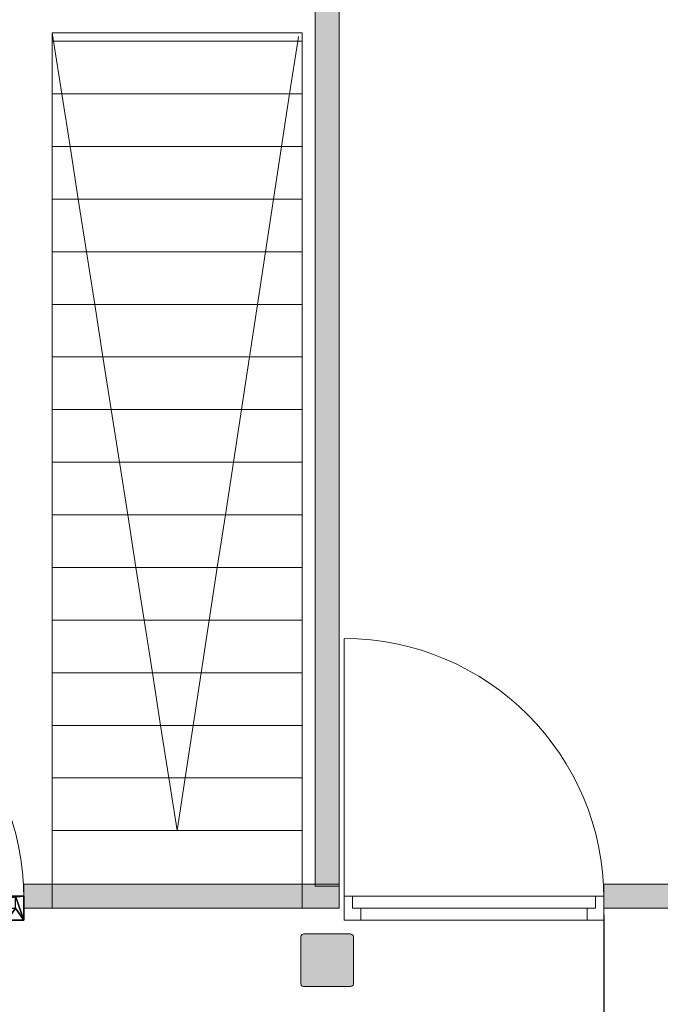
# Model space of a CAD drawing. Header units: inches. Extents: x 15 to 546804, y -66 to 267312.
# Tile 462 of 478: x 474179 to 476859, y 133862 to 137978. Entities that reach past the tile are written whole.
import ezdxf

# ---------------------------------------------------------------- set-up
doc = ezdxf.new("R2010")
doc.units = ezdxf.units.IN
doc.header["$MEASUREMENT"] = 0

msp = doc.modelspace()

# ---------------------------------------------------------------- hatches: boundary and pattern name
at = {"lineweight": 20}
h = msp.add_hatch(color=7, dxfattribs=at)
h.dxf.hatch_style = 1
h.paths.add_polyline_path([(475415.1, 134363.2), (475515.1, 134363.2), (475515.1, 140165.7), (475415.1, 140165.7)])
h = msp.add_hatch(color=7, dxfattribs=at)
h.dxf.hatch_style = 1
h.paths.add_polyline_path([(470775.1, 134143.7), (470773.5, 134149.7), (470769.1, 134154.1), (470763.1, 134155.7), (470567.1, 134155.7), (470561.1, 134154.1), (470556.7, 134149.7), (470555.1, 134143.7), (470555.1, 133947.7), (470556.7, 133941.7), (470561.1, 133937.3), (470567.1, 133935.7), (470763.1, 133935.7), (470769.1, 133937.3), (470773.5, 133941.7), (470775.1, 133947.7)])
h.paths.add_polyline_path([(475575.1, 134143.7), (475573.5, 134149.7), (475569.1, 134154.1), (475563.1, 134155.7), (475367.1, 134155.7), (475361.1, 134154.1), (475356.7, 134149.7), (475355.1, 134143.7), (475355.1, 133947.7), (475356.7, 133941.7), (475361.1, 133937.3), (475367.1, 133935.7), (475563.1, 133935.7), (475569.1, 133937.3), (475573.5, 133941.7), (475575.1, 133947.7)])
h.paths.add_polyline_path([(473009.1, 134348.2), (471924.3, 134348.2), (471924.3, 134263.2), (473009.1, 134263.2)])
h.paths.add_polyline_path([(471921.1, 134348.2), (471808.3, 134348.2), (471808.3, 134213.2), (471921.1, 134213.2)])
h.paths.add_polyline_path([(471806.8, 134348.2), (470721.9, 134348.2), (470721.9, 134263.2), (471806.8, 134263.2)])
h.paths.add_polyline_path([(470721.9, 134348.2), (470609.1, 134348.2), (470609.1, 134213.2), (470721.9, 134213.2)])
h = msp.add_hatch(color=7, dxfattribs=at)
h.dxf.hatch_style = 1
h.paths.add_polyline_path([(474196.6, 134263.2), (475515.1, 134263.2), (475515.1, 134363.2), (474196.6, 134363.2)])
h = msp.add_hatch(color=7, dxfattribs=at)
h.dxf.hatch_style = 1
h.paths.add_polyline_path([(476622.6, 134263.2), (483997.6, 134263.2), (483997.6, 134363.2), (476622.6, 134363.2)])

# ---------------------------------------------------------------- linework, layer by layer
at = {"color": 7, "lineweight": 20}
for p, q in [((475415.1, 140205.7, 300), (475415.1, 134355.7, 300)), ((475415.1, 140205.7, 3500), (475415.1, 134355.7, 3500)), ((475515.1, 134355.7, 300), (475515.1, 140205.7, 300)), ((475515.1, 134355.7, 3500), (475515.1, 140205.7, 3500)), ((475415.1, 140165.7), (475415.1, 134363.2)), ((475515.1, 134363.2), (475515.1, 140165.7)), ((475360.1, 137922.7, 300), (474315.1, 137922.7, 300)), ((474315.1, 137922.7, 300), (474315.1, 137887.7, 300)), ((474320.6, 137887.7, 300), (474315.1, 137922.7, 300)), ((474315.1, 137887.7, 300), (474320.6, 137887.7, 300)), ((474315.1, 137887.7, 300), (474315.1, 137667.7, 300)), ((474320.6, 137887.7, 300), (475342.1, 137887.7, 300)), ((474355.1, 137667.7, 300), (474320.6, 137887.7, 300)), ((475342.1, 137887.7, 300), (475308.4, 137667.7, 300)), ((475345.1, 137907.7, 300), (475342.1, 137887.7, 300)), ((475342.1, 137887.7, 300), (475360.1, 137887.7, 300)), ((475360.1, 137887.7, 300), (475360.1, 137922.7, 300)), ((475360.1, 137667.7, 300), (475360.1, 137887.7, 300)), ((474315.1, 137667.7, 300), (474355.1, 137667.7, 300)), ((474315.1, 137667.7, 300), (474315.1, 137447.7, 300)), ((474355.1, 137667.7, 300), (475308.4, 137667.7, 300)), ((474389.6, 137447.7, 300), (474355.1, 137667.7, 300)), ((475308.4, 137667.7, 300), (475274.8, 137447.7, 300)), ((475308.4, 137667.7, 300), (475360.1, 137667.7, 300)), ((475360.1, 137447.7, 300), (475360.1, 137667.7, 300)), ((474315.1, 137447.7, 300), (474389.6, 137447.7, 300)), ((474315.1, 137447.7, 300), (474315.1, 137227.7, 300)), ((474389.6, 137447.7, 300), (475274.8, 137447.7, 300)), ((474424, 137227.7, 300), (474389.6, 137447.7, 300)), ((475274.8, 137447.7, 300), (475241.2, 137227.7, 300)), ((475274.8, 137447.7, 300), (475360.1, 137447.7, 300)), ((475360.1, 137227.7, 300), (475360.1, 137447.7, 300)), ((474315.1, 137227.7, 300), (474424, 137227.7, 300)), ((474315.1, 137227.7, 300), (474315.1, 137007.7, 300)), ((474424, 137227.7, 300), (475241.2, 137227.7, 300)), ((474458.5, 137007.7, 300), (474424, 137227.7, 300)), ((475241.2, 137227.7, 300), (475207.6, 137007.7, 300)), ((475241.2, 137227.7, 300), (475360.1, 137227.7, 300)), ((475360.1, 137007.7, 300), (475360.1, 137227.7, 300)), ((474315.1, 137007.7, 300), (474458.5, 137007.7, 300)), ((474315.1, 137007.7, 300), (474315.1, 136787.7, 300)), ((474458.5, 137007.7, 300), (475207.6, 137007.7, 300)), ((474493, 136787.7, 300), (474458.5, 137007.7, 300)), ((475207.6, 137007.7, 300), (475173.9, 136787.7, 300)), ((475207.6, 137007.7, 300), (475360.1, 137007.7, 300)), ((475360.1, 136787.7, 300), (475360.1, 137007.7, 300)), ((474315.1, 136787.7, 300), (474493, 136787.7, 300)), ((474315.1, 136787.7, 300), (474315.1, 136567.7, 300)), ((474493, 136787.7, 300), (475173.9, 136787.7, 300)), ((474527.4, 136567.7, 300), (474493, 136787.7, 300)), ((475173.9, 136787.7, 300), (475140.3, 136567.7, 300)), ((475173.9, 136787.7, 300), (475360.1, 136787.7, 300)), ((475360.1, 136567.7, 300), (475360.1, 136787.7, 300)), ((474315.1, 136567.7, 300), (474527.4, 136567.7, 300)), ((474315.1, 136567.7, 300), (474315.1, 136347.7, 300)), ((474527.4, 136567.7, 300), (475140.3, 136567.7, 300)), ((474561.9, 136347.7, 300), (474527.4, 136567.7, 300)), ((475140.3, 136567.7, 300), (475106.7, 136347.7, 300)), ((475140.3, 136567.7, 300), (475360.1, 136567.7, 300)), ((475360.1, 136347.7, 300), (475360.1, 136567.7, 300)), ((474315.1, 136347.7, 300), (474561.9, 136347.7, 300)), ((474315.1, 136347.7, 300), (474315.1, 136127.7, 300)), ((474561.9, 136347.7, 300), (475106.7, 136347.7, 300)), ((474596.4, 136127.7, 300), (474561.9, 136347.7, 300)), ((475106.7, 136347.7, 300), (475073, 136127.7, 300)), ((475106.7, 136347.7, 300), (475360.1, 136347.7, 300)), ((475360.1, 136127.7, 300), (475360.1, 136347.7, 300)), ((474315.1, 136127.7, 300), (474596.4, 136127.7, 300)), ((474315.1, 136127.7, 300), (474315.1, 135907.7, 300)), ((474596.4, 136127.7, 300), (475073, 136127.7, 300)), ((474630.8, 135907.7, 300), (474596.4, 136127.7, 300)), ((475073, 136127.7, 300), (475039.4, 135907.7, 300)), ((475073, 136127.7, 300), (475360.1, 136127.7, 300)), ((475360.1, 135907.7, 300), (475360.1, 136127.7, 300)), ((474315.1, 135907.7, 300), (474630.8, 135907.7, 300)), ((474315.1, 135907.7, 300), (474315.1, 135687.7, 300)), ((474630.8, 135907.7, 300), (475039.4, 135907.7, 300)), ((474665.3, 135687.7, 300), (474630.8, 135907.7, 300)), ((475039.4, 135907.7, 300), (475005.8, 135687.7, 300)), ((475039.4, 135907.7, 300), (475360.1, 135907.7, 300)), ((475360.1, 135687.7, 300), (475360.1, 135907.7, 300)), ((474315.1, 135687.7, 300), (474665.3, 135687.7, 300)), ((474315.1, 135687.7, 300), (474315.1, 135467.7, 300)), ((474665.3, 135687.7, 300), (475005.8, 135687.7, 300)), ((474699.8, 135467.7, 300), (474665.3, 135687.7, 300)), ((475005.8, 135687.7, 300), (474972.2, 135467.7, 300)), ((475005.8, 135687.7, 300), (475360.1, 135687.7, 300)), ((475360.1, 135467.7, 300), (475360.1, 135687.7, 300)), ((474315.1, 135467.7, 300), (474699.8, 135467.7, 300)), ((474315.1, 135467.7, 300), (474315.1, 135247.7, 300)), ((474699.8, 135467.7, 300), (474972.2, 135467.7, 300)), ((474734.2, 135247.7, 300), (474699.8, 135467.7, 300)), ((474972.2, 135467.7, 300), (474938.5, 135247.7, 300)), ((474972.2, 135467.7, 300), (475360.1, 135467.7, 300)), ((475360.1, 135247.7, 300), (475360.1, 135467.7, 300)), ((475536.2, 134303.2, 300), (475536.2, 135389.6, 300)), ((474315.1, 135247.7, 300), (474734.2, 135247.7, 300)), ((474315.1, 135247.7, 300), (474315.1, 135027.7, 300)), ((474734.2, 135247.7, 300), (474938.5, 135247.7, 300)), ((474768.7, 135027.7, 300), (474734.2, 135247.7, 300)), ((474938.5, 135247.7, 300), (474904.9, 135027.7, 300)), ((474938.5, 135247.7, 300), (475360.1, 135247.7, 300)), ((475360.1, 135027.7, 300), (475360.1, 135247.7, 300)), ((474315.1, 135027.7, 300), (474768.7, 135027.7, 300)), ((474315.1, 135027.7, 300), (474315.1, 134807.7, 300)), ((474768.7, 135027.7, 300), (474904.9, 135027.7, 300)), ((474803.2, 134807.7, 300), (474768.7, 135027.7, 300)), ((474904.9, 135027.7, 300), (474871.3, 134807.7, 300)), ((474904.9, 135027.7, 300), (475360.1, 135027.7, 300)), ((475360.1, 134807.7, 300), (475360.1, 135027.7, 300)), ((474315.1, 134807.7, 300), (474803.2, 134807.7, 300)), ((474315.1, 134807.7, 300), (474315.1, 134587.7, 300)), ((474837.6, 134587.7, 300), (474803.2, 134807.7, 300)), ((474803.2, 134807.7, 300), (474871.3, 134807.7, 300)), ((474871.3, 134807.7, 300), (474837.6, 134587.7, 300)), ((474871.3, 134807.7, 300), (475360.1, 134807.7, 300)), ((475360.1, 134587.7, 300), (475360.1, 134807.7, 300)), ((474315.1, 134587.7, 300), (474315.1, 134263.2, 300)), ((474315.1, 134587.7, 300), (474837.6, 134587.7, 300)), ((474837.6, 134587.7, 300), (475360.1, 134587.7, 300)), ((475360.1, 134263.2, 300), (475360.1, 134587.7, 300)), ((475515.1, 134363.2, 300), (474196.6, 134363.2, 300)), ((474196.6, 134363.2, 300), (474196.6, 134263.2, 300)), ((475515.1, 134363.2, 3500), (474196.6, 134363.2, 3500)), ((474196.6, 134363.2, 3500), (474196.6, 134263.2, 3500)), ((474196.6, 134363.2, 300), (474196.6, 134363.2, 3500)), ((475515.1, 134363.2), (474196.6, 134363.2)), ((474196.6, 134363.2), (474196.6, 134263.2)), ((475415.1, 134363.2), (475515.1, 134363.2)), ((475415.1, 134355.7, 300), (475515.1, 134355.7, 300)), ((475415.1, 134355.7, 3500), (475515.1, 134355.7, 3500)), ((475415.1, 134355.7, 300), (475415.1, 134355.7, 3500)), ((475515.1, 134263.2, 300), (475515.1, 134363.2, 300)), ((475515.1, 134263.2, 3500), (475515.1, 134363.2, 3500)), ((475515.1, 134363.2, 300), (475515.1, 134363.2, 3500)), ((475515.1, 134263.2), (475515.1, 134363.2)), ((475515.1, 134355.7, 300), (475515.1, 134355.7, 3500)), ((480222.6, 134363.2, 300), (476622.6, 134363.2, 300)), ((476622.6, 134363.2, 300), (476622.6, 134263.2, 300)), ((480222.6, 134363.2, 3500), (476622.6, 134363.2, 3500)), ((476622.6, 134363.2, 3500), (476622.6, 134263.2, 3500)), ((476622.6, 134363.2, 300), (476622.6, 134363.2, 3500)), ((483997.6, 134363.2), (476622.6, 134363.2)), ((476622.6, 134363.2), (476622.6, 134263.2)), ((476622.6, 134263.2, 2930), (476622.6, 134348.2, 2930)), ((476622.6, 134263.2, 3000), (476622.6, 134348.2, 3000)), ((476622.6, 134348.2, 3000), (476622.6, 134348.2, 2930)), ((475536.2, 134313.2, 2630), (475571.2, 134313.2, 2630)), ((476622.6, 134313.2, 2700), (475536.2, 134313.2, 2700)), ((475536.2, 134213.2, 2630), (475536.2, 134313.2, 2630)), ((475536.2, 134213.2, 2700), (475536.2, 134313.2, 2700)), ((475571.2, 134263.2, 2630), (475571.2, 134313.2, 2630)), ((475571.2, 134313.2, 2665), (475571.2, 134313.2, 2630)), ((476587.6, 134313.2, 2665), (475571.2, 134313.2, 2665)), ((475571.2, 134263.2, 2665), (475571.2, 134313.2, 2665)), ((476587.6, 134313.2, 2630), (476622.6, 134313.2, 2630)), ((476587.6, 134263.2, 2630), (476587.6, 134313.2, 2630)), ((476587.6, 134313.2, 2630), (476587.6, 134313.2, 2665)), ((476587.6, 134263.2, 2665), (476587.6, 134313.2, 2665)), ((476622.6, 134293.2, 2930), (476622.6, 134318.2, 2930)), ((476622.6, 134293.2, 2700), (476622.6, 134318.2, 2700)), ((476622.6, 134318.2, 2700), (476622.6, 134318.2, 2930)), ((476622.6, 134313.2, 2630), (476622.6, 134313.2, 2700)), ((476622.6, 134213.2, 2630), (476622.6, 134313.2, 2630)), ((476622.6, 134213.2, 2700), (476622.6, 134313.2, 2700)), ((476622.6, 134303.2, 300), (476622.6, 134303.2, 2665)), ((476622.6, 134263.2, 2665), (476622.6, 134303.2, 2665)), ((476622.6, 134263.2, 300), (476622.6, 134303.2, 300)), ((476622.6, 134293.2, 2700), (476622.6, 134293.2, 2930)), ((474196.6, 134263.2, 300), (475515.1, 134263.2, 300)), ((474196.6, 134263.2, 3500), (475515.1, 134263.2, 3500)), ((474196.6, 134263.2, 300), (474196.6, 134263.2, 3500)), ((474196.6, 134263.2), (475515.1, 134263.2)), ((474315.1, 134263.2, 300), (475360.1, 134263.2, 300)), ((475515.1, 134263.2, 300), (475515.1, 134263.2, 3500)), ((475571.2, 134263.2, 2665), (475571.2, 134263.2, 2630)), ((475606.2, 134263.2, 2630), (475571.2, 134263.2, 2630)), ((475606.2, 134263.2, 2665), (475571.2, 134263.2, 2665)), ((475606.2, 134213.2, 2630), (475606.2, 134263.2, 2630)), ((476552.6, 134263.2, 2630), (475606.2, 134263.2, 2630)), ((476552.6, 134263.2, 2665), (475606.2, 134263.2, 2665)), ((475606.2, 134263.2, 2630), (475606.2, 134263.2, 2665)), ((475752.9, 134263.2, 2429.2), (475680.7, 134263.2, 2507.8)), ((475680.7, 134263.2, 457.2), (475752.9, 134263.2, 535.8)), ((475897.3, 134263.2, 2272), (475825.1, 134263.2, 2350.6)), ((475825.1, 134263.2, 614.4), (475897.3, 134263.2, 693)), ((476041.7, 134263.2, 2114.8), (475969.5, 134263.2, 2193.4)), ((475969.5, 134263.2, 771.6), (476041.7, 134263.2, 850.2)), ((476186.2, 134263.2, 1957.6), (476113.9, 134263.2, 2036.2)), ((476113.9, 134263.2, 928.8), (476186.2, 134263.2, 1007.4)), ((476330.6, 134263.2, 1800.4), (476258.4, 134263.2, 1879)), ((476258.4, 134263.2, 1086), (476330.6, 134263.2, 1164.6)), ((476475, 134263.2, 1643.2), (476402.8, 134263.2, 1721.8)), ((476402.8, 134263.2, 1243.2), (476475, 134263.2, 1321.8)), ((476552.6, 134213.2, 2630), (476552.6, 134263.2, 2630)), ((476552.6, 134263.2, 2630), (476587.6, 134263.2, 2630)), ((476552.6, 134263.2, 2665), (476587.6, 134263.2, 2665)), ((476552.6, 134263.2, 2630), (476552.6, 134263.2, 2665)), ((476587.6, 134263.2, 2630), (476587.6, 134263.2, 2665)), ((476622.6, 134263.2, 300), (476622.6, 134263.2, 2665)), ((476622.6, 134263.2, 3000), (476622.6, 134263.2, 2930)), ((476622.6, 134263.2, 300), (480222.6, 134263.2, 300)), ((476622.6, 134263.2, 3500), (480222.6, 134263.2, 3500)), ((476622.6, 134263.2, 300), (476622.6, 134263.2, 3500)), ((476622.6, 134263.2), (483997.6, 134263.2)), ((475536.2, 134213.2, 2630), (475606.2, 134213.2, 2630)), ((476622.6, 134213.2, 2700), (475536.2, 134213.2, 2700)), ((475536.2, 134213.2, 2700), (475536.2, 134213.2, 2630)), ((476552.6, 134213.2, 2630), (475606.2, 134213.2, 2630)), ((476552.6, 134213.2, 2630), (476622.6, 134213.2, 2630)), ((476622.6, 134213.2, 2630), (476622.6, 134213.2, 2700)), ((475355.1, 134143.7, 300), (475356.7, 134149.7, 300)), ((475355.1, 134143.7, 7300), (475356.7, 134149.7, 7300)), ((475355.1, 133947.7, 300), (475355.1, 134143.7, 300)), ((475355.1, 133947.7, 7300), (475355.1, 134143.7, 7300)), ((475355.1, 134143.7, 300), (475355.1, 134143.7, 7300)), ((475356.7, 134149.7, 300), (475361.1, 134154.1, 300)), ((475356.7, 134149.7, 7300), (475361.1, 134154.1, 7300)), ((475356.7, 134149.7, 300), (475356.7, 134149.7, 7300)), ((475361.1, 134154.1, 300), (475367.1, 134155.7, 300)), ((475361.1, 134154.1, 7300), (475367.1, 134155.7, 7300)), ((475361.1, 134154.1, 300), (475361.1, 134154.1, 7300)), ((475367.1, 134155.7, 300), (475563.1, 134155.7, 300)), ((475367.1, 134155.7, 7300), (475563.1, 134155.7, 7300)), ((475367.1, 134155.7, 300), (475367.1, 134155.7, 7300)), ((475563.1, 134155.7, 300), (475569.1, 134154.1, 300)), ((475563.1, 134155.7, 7300), (475569.1, 134154.1, 7300)), ((475563.1, 134155.7, 300), (475563.1, 134155.7, 7300)), ((475569.1, 134154.1, 300), (475573.5, 134149.7, 300)), ((475569.1, 134154.1, 7300), (475573.5, 134149.7, 7300)), ((475569.1, 134154.1, 300), (475569.1, 134154.1, 7300)), ((475573.5, 134149.7, 300), (475575.1, 134143.7, 300)), ((475573.5, 134149.7, 7300), (475575.1, 134143.7, 7300)), ((475573.5, 134149.7, 300), (475573.5, 134149.7, 7300)), ((475575.1, 134143.7, 300), (475575.1, 133947.7, 300)), ((475575.1, 134143.7, 7300), (475575.1, 133947.7, 7300)), ((475575.1, 134143.7, 300), (475575.1, 134143.7, 7300)), ((475356.7, 133941.7, 300), (475355.1, 133947.7, 300)), ((475356.7, 133941.7, 7300), (475355.1, 133947.7, 7300)), ((475355.1, 133947.7, 300), (475355.1, 133947.7, 7300)), ((475361.1, 133937.3, 300), (475356.7, 133941.7, 300)), ((475361.1, 133937.3, 7300), (475356.7, 133941.7, 7300)), ((475356.7, 133941.7, 300), (475356.7, 133941.7, 7300)), ((475367.1, 133935.7, 300), (475361.1, 133937.3, 300)), ((475367.1, 133935.7, 7300), (475361.1, 133937.3, 7300)), ((475361.1, 133937.3, 300), (475361.1, 133937.3, 7300)), ((475569.1, 133937.3, 300), (475563.1, 133935.7, 300)), ((475569.1, 133937.3, 7300), (475563.1, 133935.7, 7300)), ((475573.5, 133941.7, 300), (475569.1, 133937.3, 300)), ((475573.5, 133941.7, 7300), (475569.1, 133937.3, 7300)), ((475569.1, 133937.3, 300), (475569.1, 133937.3, 7300)), ((475575.1, 133947.7, 300), (475573.5, 133941.7, 300)), ((475575.1, 133947.7, 7300), (475573.5, 133941.7, 7300)), ((475573.5, 133941.7, 300), (475573.5, 133941.7, 7300)), ((475575.1, 133947.7, 300), (475575.1, 133947.7, 7300)), ((475563.1, 133935.7, 300), (475367.1, 133935.7, 300)), ((475563.1, 133935.7, 7300), (475367.1, 133935.7, 7300)), ((475367.1, 133935.7, 300), (475367.1, 133935.7, 7300)), ((475563.1, 133935.7, 300), (475563.1, 133935.7, 7300))]:
    msp.add_line(p, q, dxfattribs=at)
at = {"color": 7}
for p, q in [((474196.6, 134313.2, 370), (473110.2, 134313.2, 370)), ((474161.6, 134313.2, 300), (474196.6, 134313.2, 300)), ((474196.6, 134313.2, 300), (474196.6, 134313.2, 370)), ((474196.6, 134213.2, 300), (474196.6, 134313.2, 300)), ((474196.6, 134213.2, 370), (474196.6, 134313.2, 370)), ((474196.6, 134213.2, 370), (473110.2, 134213.2, 370)), ((474126.6, 134213.2, 300), (474196.6, 134213.2, 300)), ((474196.6, 134213.2, 300), (474196.6, 134213.2, 370))]:
    msp.add_line(p, q, dxfattribs=at)
at = {"color": 7, "elevation": 3000}
msp.add_lwpolyline([(476622.6, 134234.9), (476622.6, 129863.2)], dxfattribs=at)
at = {"color": 7, "lineweight": 20}
for centre in [(473110.2, 134303.2, -2330), (475536.2, 134303.2, 300)]:
    msp.add_ellipse(centre, major_axis=(0, 1087.1), ratio=0.999391, start_param=-1.570796, end_param=0, dxfattribs=at)
for points, invisible_edges in [([(475415.1, 140205.7, 3500), (475415.1, 134355.7, 300), (475415.1, 134355.7, 3500)], 1), ([(475415.1, 134355.7, 300), (475415.1, 140205.7, 3500), (475415.1, 140205.7, 300)], 1), ([(475515.1, 134355.7, 3500), (475415.1, 140205.7, 3500), (475415.1, 134355.7, 3500)], 1), ([(475415.1, 140205.7, 3500), (475515.1, 134355.7, 3500), (475515.1, 140205.7, 3500)], 1), ([(475515.1, 140205.7, 300), (475415.1, 134355.7, 300), (475415.1, 140205.7, 300)], 1), ([(475415.1, 134355.7, 300), (475515.1, 140205.7, 300), (475515.1, 134355.7, 300)], 1), ([(475515.1, 140205.7, 300), (475515.1, 134355.7, 3500), (475515.1, 134355.7, 300)], 1), ([(475515.1, 134355.7, 3500), (475515.1, 140205.7, 300), (475515.1, 140205.7, 3500)], 1), ([(474320.6, 137887.7, 300), (475360.1, 137922.7, 300), (474315.1, 137922.7, 300)], 1), ([(474355.1, 137667.7, 300), (474315.1, 137887.7, 300), (474315.1, 137667.7, 300)], 1), ([(474315.1, 137887.7, 300), (474355.1, 137667.7, 300), (474320.6, 137887.7, 300)], 1), ([(475360.1, 137922.7, 300), (474320.6, 137887.7, 300), (475342.1, 137887.7, 300)], 13), ([(474355.1, 137667.7, 300), (475342.1, 137887.7, 300), (474320.6, 137887.7, 300)], 1), ([(475342.1, 137887.7, 300), (474355.1, 137667.7, 300), (475308.4, 137667.7, 300)], 1), ([(475360.1, 137667.7, 300), (475342.1, 137887.7, 300), (475308.4, 137667.7, 300)], 1), ([(475360.1, 137922.7, 300), (475342.1, 137887.7, 300), (475360.1, 137887.7, 300)], 1), ([(475342.1, 137887.7, 300), (475360.1, 137667.7, 300), (475360.1, 137887.7, 300)], 1), ([(474389.6, 137447.7, 300), (474315.1, 137667.7, 300), (474315.1, 137447.7, 300)], 1), ([(474315.1, 137667.7, 300), (474389.6, 137447.7, 300), (474355.1, 137667.7, 300)], 1), ([(474389.6, 137447.7, 300), (475308.4, 137667.7, 300), (474355.1, 137667.7, 300)], 1), ([(475308.4, 137667.7, 300), (474389.6, 137447.7, 300), (475274.8, 137447.7, 300)], 1), ([(475360.1, 137447.7, 300), (475308.4, 137667.7, 300), (475274.8, 137447.7, 300)], 1), ([(475308.4, 137667.7, 300), (475360.1, 137447.7, 300), (475360.1, 137667.7, 300)], 1), ([(474424, 137227.7, 300), (474315.1, 137447.7, 300), (474315.1, 137227.7, 300)], 1), ([(474315.1, 137447.7, 300), (474424, 137227.7, 300), (474389.6, 137447.7, 300)], 1), ([(474424, 137227.7, 300), (475274.8, 137447.7, 300), (474389.6, 137447.7, 300)], 1), ([(475274.8, 137447.7, 300), (474424, 137227.7, 300), (475241.2, 137227.7, 300)], 1), ([(475360.1, 137227.7, 300), (475274.8, 137447.7, 300), (475241.2, 137227.7, 300)], 1), ([(475274.8, 137447.7, 300), (475360.1, 137227.7, 300), (475360.1, 137447.7, 300)], 1), ([(474458.5, 137007.7, 300), (474315.1, 137227.7, 300), (474315.1, 137007.7, 300)], 1), ([(474315.1, 137227.7, 300), (474458.5, 137007.7, 300), (474424, 137227.7, 300)], 1), ([(474458.5, 137007.7, 300), (475241.2, 137227.7, 300), (474424, 137227.7, 300)], 1), ([(475241.2, 137227.7, 300), (474458.5, 137007.7, 300), (475207.6, 137007.7, 300)], 1), ([(475360.1, 137007.7, 300), (475241.2, 137227.7, 300), (475207.6, 137007.7, 300)], 1), ([(475241.2, 137227.7, 300), (475360.1, 137007.7, 300), (475360.1, 137227.7, 300)], 1), ([(474493, 136787.7, 300), (474315.1, 137007.7, 300), (474315.1, 136787.7, 300)], 1), ([(474315.1, 137007.7, 300), (474493, 136787.7, 300), (474458.5, 137007.7, 300)], 1), ([(474493, 136787.7, 300), (475207.6, 137007.7, 300), (474458.5, 137007.7, 300)], 1), ([(475207.6, 137007.7, 300), (474493, 136787.7, 300), (475173.9, 136787.7, 300)], 1), ([(475360.1, 136787.7, 300), (475207.6, 137007.7, 300), (475173.9, 136787.7, 300)], 1), ([(475207.6, 137007.7, 300), (475360.1, 136787.7, 300), (475360.1, 137007.7, 300)], 1), ([(474527.4, 136567.7, 300), (474315.1, 136787.7, 300), (474315.1, 136567.7, 300)], 1), ([(474315.1, 136787.7, 300), (474527.4, 136567.7, 300), (474493, 136787.7, 300)], 1), ([(474527.4, 136567.7, 300), (475173.9, 136787.7, 300), (474493, 136787.7, 300)], 1), ([(475173.9, 136787.7, 300), (474527.4, 136567.7, 300), (475140.3, 136567.7, 300)], 1), ([(475360.1, 136567.7, 300), (475173.9, 136787.7, 300), (475140.3, 136567.7, 300)], 1), ([(475173.9, 136787.7, 300), (475360.1, 136567.7, 300), (475360.1, 136787.7, 300)], 1), ([(474561.9, 136347.7, 300), (474315.1, 136567.7, 300), (474315.1, 136347.7, 300)], 1), ([(474315.1, 136567.7, 300), (474561.9, 136347.7, 300), (474527.4, 136567.7, 300)], 1), ([(474561.9, 136347.7, 300), (475140.3, 136567.7, 300), (474527.4, 136567.7, 300)], 1), ([(475140.3, 136567.7, 300), (474561.9, 136347.7, 300), (475106.7, 136347.7, 300)], 1), ([(475360.1, 136347.7, 300), (475140.3, 136567.7, 300), (475106.7, 136347.7, 300)], 1), ([(475140.3, 136567.7, 300), (475360.1, 136347.7, 300), (475360.1, 136567.7, 300)], 1), ([(474596.4, 136127.7, 300), (474315.1, 136347.7, 300), (474315.1, 136127.7, 300)], 1), ([(474315.1, 136347.7, 300), (474596.4, 136127.7, 300), (474561.9, 136347.7, 300)], 1), ([(474596.4, 136127.7, 300), (475106.7, 136347.7, 300), (474561.9, 136347.7, 300)], 1), ([(475106.7, 136347.7, 300), (474596.4, 136127.7, 300), (475073, 136127.7, 300)], 1), ([(475360.1, 136127.7, 300), (475106.7, 136347.7, 300), (475073, 136127.7, 300)], 1), ([(475106.7, 136347.7, 300), (475360.1, 136127.7, 300), (475360.1, 136347.7, 300)], 1), ([(474630.8, 135907.7, 300), (474315.1, 136127.7, 300), (474315.1, 135907.7, 300)], 1), ([(474315.1, 136127.7, 300), (474630.8, 135907.7, 300), (474596.4, 136127.7, 300)], 1), ([(474630.8, 135907.7, 300), (475073, 136127.7, 300), (474596.4, 136127.7, 300)], 1), ([(475073, 136127.7, 300), (474630.8, 135907.7, 300), (475039.4, 135907.7, 300)], 1), ([(475360.1, 135907.7, 300), (475073, 136127.7, 300), (475039.4, 135907.7, 300)], 1), ([(475073, 136127.7, 300), (475360.1, 135907.7, 300), (475360.1, 136127.7, 300)], 1), ([(474665.3, 135687.7, 300), (474315.1, 135907.7, 300), (474315.1, 135687.7, 300)], 1), ([(474315.1, 135907.7, 300), (474665.3, 135687.7, 300), (474630.8, 135907.7, 300)], 1), ([(474665.3, 135687.7, 300), (475039.4, 135907.7, 300), (474630.8, 135907.7, 300)], 1), ([(475039.4, 135907.7, 300), (474665.3, 135687.7, 300), (475005.8, 135687.7, 300)], 1), ([(475360.1, 135687.7, 300), (475039.4, 135907.7, 300), (475005.8, 135687.7, 300)], 1), ([(475039.4, 135907.7, 300), (475360.1, 135687.7, 300), (475360.1, 135907.7, 300)], 1), ([(474699.8, 135467.7, 300), (474315.1, 135687.7, 300), (474315.1, 135467.7, 300)], 1), ([(474315.1, 135687.7, 300), (474699.8, 135467.7, 300), (474665.3, 135687.7, 300)], 1), ([(474699.8, 135467.7, 300), (475005.8, 135687.7, 300), (474665.3, 135687.7, 300)], 1), ([(475005.8, 135687.7, 300), (474699.8, 135467.7, 300), (474972.2, 135467.7, 300)], 1), ([(475360.1, 135467.7, 300), (475005.8, 135687.7, 300), (474972.2, 135467.7, 300)], 1), ([(475005.8, 135687.7, 300), (475360.1, 135467.7, 300), (475360.1, 135687.7, 300)], 1), ([(474734.2, 135247.7, 300), (474315.1, 135467.7, 300), (474315.1, 135247.7, 300)], 1), ([(474315.1, 135467.7, 300), (474734.2, 135247.7, 300), (474699.8, 135467.7, 300)], 1), ([(474734.2, 135247.7, 300), (474972.2, 135467.7, 300), (474699.8, 135467.7, 300)], 1), ([(474972.2, 135467.7, 300), (474734.2, 135247.7, 300), (474938.5, 135247.7, 300)], 1), ([(475360.1, 135247.7, 300), (474972.2, 135467.7, 300), (474938.5, 135247.7, 300)], 1), ([(474972.2, 135467.7, 300), (475360.1, 135247.7, 300), (475360.1, 135467.7, 300)], 1), ([(474768.7, 135027.7, 300), (474315.1, 135247.7, 300), (474315.1, 135027.7, 300)], 1), ([(474315.1, 135247.7, 300), (474768.7, 135027.7, 300), (474734.2, 135247.7, 300)], 1), ([(474768.7, 135027.7, 300), (474938.5, 135247.7, 300), (474734.2, 135247.7, 300)], 1), ([(474938.5, 135247.7, 300), (474768.7, 135027.7, 300), (474904.9, 135027.7, 300)], 1), ([(475360.1, 135027.7, 300), (474938.5, 135247.7, 300), (474904.9, 135027.7, 300)], 1), ([(474938.5, 135247.7, 300), (475360.1, 135027.7, 300), (475360.1, 135247.7, 300)], 1), ([(474803.2, 134807.7, 300), (474315.1, 135027.7, 300), (474315.1, 134807.7, 300)], 1), ([(474315.1, 135027.7, 300), (474803.2, 134807.7, 300), (474768.7, 135027.7, 300)], 1), ([(474803.2, 134807.7, 300), (474904.9, 135027.7, 300), (474768.7, 135027.7, 300)], 1), ([(474904.9, 135027.7, 300), (474803.2, 134807.7, 300), (474871.3, 134807.7, 300)], 1), ([(475360.1, 134807.7, 300), (474904.9, 135027.7, 300), (474871.3, 134807.7, 300)], 1), ([(474904.9, 135027.7, 300), (475360.1, 134807.7, 300), (475360.1, 135027.7, 300)], 1), ([(474837.6, 134587.7, 300), (474315.1, 134807.7, 300), (474315.1, 134587.7, 300)], 1), ([(474315.1, 134807.7, 300), (474837.6, 134587.7, 300), (474803.2, 134807.7, 300)], 1), ([(475360.1, 134587.7, 300), (474871.3, 134807.7, 300), (474837.6, 134587.7, 300)], 1), ([(474871.3, 134807.7, 300), (475360.1, 134587.7, 300), (475360.1, 134807.7, 300)], 1), ([(475360.1, 134263.2, 300), (474315.1, 134587.7, 300), (474315.1, 134263.2, 300)], 1), ([(474315.1, 134587.7, 300), (475360.1, 134263.2, 300), (474837.6, 134587.7, 300)], 3), ([(474837.6, 134587.7, 300), (475360.1, 134263.2, 300), (475360.1, 134587.7, 300)], 1), ([(474196.6, 134263.2, 300), (475515.1, 134363.2, 300), (475515.1, 134263.2, 300)], 1), ([(475515.1, 134363.2, 300), (474196.6, 134263.2, 300), (474196.6, 134363.2, 300)], 1), ([(475515.1, 134363.2, 3500), (474196.6, 134263.2, 3500), (475515.1, 134263.2, 3500)], 1), ([(474196.6, 134263.2, 3500), (475515.1, 134363.2, 3500), (474196.6, 134363.2, 3500)], 1), ([(474196.6, 134363.2, 300), (475515.1, 134363.2, 3500), (475515.1, 134363.2, 300)], 1), ([(475515.1, 134363.2, 3500), (474196.6, 134363.2, 300), (474196.6, 134363.2, 3500)], 1), ([(474196.6, 134263.2, 3500), (474196.6, 134363.2, 300), (474196.6, 134263.2, 300)], 1), ([(474196.6, 134363.2, 300), (474196.6, 134263.2, 3500), (474196.6, 134363.2, 3500)], 1), ([(475515.1, 134355.7, 3500), (475415.1, 134355.7, 300), (475515.1, 134355.7, 300)], 1), ([(475415.1, 134355.7, 300), (475515.1, 134355.7, 3500), (475415.1, 134355.7, 3500)], 1), ([(475515.1, 134363.2, 300), (475515.1, 134263.2, 3500), (475515.1, 134263.2, 300)], 1), ([(475515.1, 134263.2, 3500), (475515.1, 134363.2, 300), (475515.1, 134363.2, 3500)], 1), ([(476622.6, 134263.2, 3500), (476622.6, 134363.2, 300), (476622.6, 134263.2, 300)], 1), ([(476622.6, 134363.2, 300), (476622.6, 134263.2, 3500), (476622.6, 134363.2, 3500)], 1), ([(480222.6, 134363.2, 3500), (476622.6, 134363.2, 300), (476622.6, 134363.2, 3500)], 1), ([(476622.6, 134363.2, 300), (480222.6, 134363.2, 3500), (480222.6, 134363.2, 300)], 1), ([(476622.6, 134363.2, 3500), (480222.6, 134263.2, 3500), (480222.6, 134363.2, 3500)], 1), ([(480222.6, 134263.2, 3500), (476622.6, 134363.2, 3500), (476622.6, 134263.2, 3500)], 1), ([(480222.6, 134263.2, 300), (476622.6, 134363.2, 300), (480222.6, 134363.2, 300)], 1), ([(476622.6, 134363.2, 300), (480222.6, 134263.2, 300), (476622.6, 134263.2, 300)], 1), ([(476622.6, 134263.2, 3000), (476622.6, 134263.2, 2930), (476622.6, 134348.2, 3000)], 2), ([(476622.6, 134348.2, 2930), (476622.6, 134348.2, 3000), (476622.6, 134263.2, 2930)], 2), ([(475571.2, 134313.2, 2630), (475571.2, 134263.2, 2630), (475536.2, 134313.2, 2630)], 2), ([(475536.2, 134313.2, 2630), (475571.2, 134263.2, 2630), (475536.2, 134213.2, 2630)], 3), ([(475536.2, 134213.2, 2630), (475536.2, 134213.2, 2700), (475536.2, 134313.2, 2630)], 2), ([(475536.2, 134313.2, 2700), (475536.2, 134313.2, 2630), (475536.2, 134213.2, 2700)], 2), ([(476622.6, 134213.2, 2700), (476622.6, 134313.2, 2700), (475536.2, 134213.2, 2700)], 2), ([(475536.2, 134313.2, 2700), (475536.2, 134213.2, 2700), (476622.6, 134313.2, 2700)], 2), ([(475571.2, 134313.2, 2630), (475536.2, 134313.2, 2630), (475571.2, 134313.2, 2665)], 2), ([(475536.2, 134313.2, 2700), (475571.2, 134313.2, 2665), (475536.2, 134313.2, 2630)], 3), ([(476622.6, 134313.2, 2700), (475571.2, 134313.2, 2665), (475536.2, 134313.2, 2700)], 3), ([(475571.2, 134263.2, 2665), (475571.2, 134263.2, 2630), (475571.2, 134313.2, 2665)], 2), ([(475571.2, 134313.2, 2630), (475571.2, 134313.2, 2665), (475571.2, 134263.2, 2630)], 2), ([(476587.6, 134313.2, 2665), (476587.6, 134263.2, 2665), (475571.2, 134313.2, 2665)], 2), ([(476552.6, 134263.2, 2665), (475571.2, 134313.2, 2665), (476587.6, 134263.2, 2665)], 3), ([(475606.2, 134263.2, 2665), (475571.2, 134313.2, 2665), (476552.6, 134263.2, 2665)], 3), ([(475571.2, 134263.2, 2665), (475571.2, 134313.2, 2665), (475606.2, 134263.2, 2665)], 2), ([(475571.2, 134313.2, 2665), (476622.6, 134313.2, 2700), (476587.6, 134313.2, 2665)], 3), ([(476587.6, 134263.2, 2630), (476587.6, 134263.2, 2665), (476587.6, 134313.2, 2630)], 2), ([(476587.6, 134313.2, 2665), (476587.6, 134313.2, 2630), (476587.6, 134263.2, 2665)], 2), ([(476622.6, 134313.2, 2630), (476622.6, 134213.2, 2630), (476587.6, 134313.2, 2630)], 2), ([(476587.6, 134263.2, 2630), (476587.6, 134313.2, 2630), (476622.6, 134213.2, 2630)], 14), ([(476622.6, 134313.2, 2630), (476587.6, 134313.2, 2630), (476622.6, 134313.2, 2700)], 2), ([(476587.6, 134313.2, 2665), (476622.6, 134313.2, 2700), (476587.6, 134313.2, 2630)], 3), ([(476622.6, 134293.2, 2930), (476622.6, 134293.2, 2700), (476622.6, 134318.2, 2930)], 2), ([(476622.6, 134318.2, 2700), (476622.6, 134318.2, 2930), (476622.6, 134293.2, 2700)], 2), ([(476622.6, 134213.2, 2700), (476622.6, 134213.2, 2630), (476622.6, 134313.2, 2700)], 2), ([(476622.6, 134313.2, 2630), (476622.6, 134313.2, 2700), (476622.6, 134213.2, 2630)], 2), ([(476622.6, 134263.2, 2665), (476622.6, 134263.2, 300), (476622.6, 134303.2, 2665)], 2), ([(476622.6, 134303.2, 300), (476622.6, 134303.2, 2665), (476622.6, 134263.2, 300)], 2), ([(474196.6, 134263.2, 3500), (475515.1, 134263.2, 300), (475515.1, 134263.2, 3500)], 1), ([(475515.1, 134263.2, 300), (474196.6, 134263.2, 3500), (474196.6, 134263.2, 300)], 1), ([(475536.2, 134213.2, 2630), (475571.2, 134263.2, 2630), (475606.2, 134213.2, 2630)], 3), ([(475606.2, 134263.2, 2630), (475606.2, 134213.2, 2630), (475571.2, 134263.2, 2630)], 2), ([(475606.2, 134263.2, 2630), (475571.2, 134263.2, 2630), (475606.2, 134263.2, 2665)], 2), ([(475571.2, 134263.2, 2665), (475606.2, 134263.2, 2665), (475571.2, 134263.2, 2630)], 2), ([(475606.2, 134263.2, 2630), (475606.2, 134263.2, 2665), (476552.6, 134263.2, 2630)], 2), ([(476552.6, 134263.2, 2665), (476552.6, 134263.2, 2630), (475606.2, 134263.2, 2665)], 2), ([(476552.6, 134263.2, 2630), (476552.6, 134213.2, 2630), (475606.2, 134263.2, 2630)], 2), ([(475606.2, 134213.2, 2630), (475606.2, 134263.2, 2630), (476552.6, 134213.2, 2630)], 2), ([(476587.6, 134263.2, 2630), (476552.6, 134263.2, 2630), (476587.6, 134263.2, 2665)], 2), ([(476552.6, 134263.2, 2665), (476587.6, 134263.2, 2665), (476552.6, 134263.2, 2630)], 2), ([(476552.6, 134213.2, 2630), (476587.6, 134263.2, 2630), (476622.6, 134213.2, 2630)], 3), ([(476552.6, 134263.2, 2630), (476587.6, 134263.2, 2630), (476552.6, 134213.2, 2630)], 2), ([(480222.6, 134263.2, 300), (476622.6, 134263.2, 3500), (476622.6, 134263.2, 300)], 1), ([(476622.6, 134263.2, 3500), (480222.6, 134263.2, 300), (480222.6, 134263.2, 3500)], 1), ([(475536.2, 134213.2, 2630), (475606.2, 134213.2, 2630), (475536.2, 134213.2, 2700)], 2), ([(476552.6, 134213.2, 2630), (475536.2, 134213.2, 2700), (475606.2, 134213.2, 2630)], 3), ([(476622.6, 134213.2, 2630), (475536.2, 134213.2, 2700), (476552.6, 134213.2, 2630)], 3), ([(476622.6, 134213.2, 2700), (475536.2, 134213.2, 2700), (476622.6, 134213.2, 2630)], 2), ([(475356.7, 134149.7, 7300), (475355.1, 134143.7, 300), (475355.1, 134143.7, 7300)], 1), ([(475355.1, 134143.7, 300), (475356.7, 134149.7, 7300), (475356.7, 134149.7, 300)], 1), ([(475355.1, 134143.7, 7300), (475356.7, 133941.7, 7300), (475356.7, 134149.7, 7300)], 3), ([(475356.7, 134149.7, 300), (475355.1, 133947.7, 300), (475355.1, 134143.7, 300)], 1), ([(475355.1, 133947.7, 300), (475356.7, 134149.7, 300), (475356.7, 133941.7, 300)], 3), ([(475355.1, 134143.7, 7300), (475355.1, 133947.7, 300), (475355.1, 133947.7, 7300)], 1), ([(475355.1, 133947.7, 300), (475355.1, 134143.7, 7300), (475355.1, 134143.7, 300)], 1), ([(475356.7, 133941.7, 7300), (475355.1, 134143.7, 7300), (475355.1, 133947.7, 7300)], 1), ([(475361.1, 134154.1, 7300), (475356.7, 134149.7, 300), (475356.7, 134149.7, 7300)], 1), ([(475356.7, 134149.7, 300), (475361.1, 134154.1, 7300), (475361.1, 134154.1, 300)], 1), ([(475356.7, 134149.7, 7300), (475361.1, 133937.3, 7300), (475361.1, 134154.1, 7300)], 3), ([(475356.7, 133941.7, 300), (475356.7, 134149.7, 300), (475361.1, 134154.1, 300)], 13), ([(475356.7, 133941.7, 300), (475361.1, 134154.1, 300), (475361.1, 133937.3, 300)], 3), ([(475356.7, 134149.7, 7300), (475356.7, 133941.7, 7300), (475361.1, 133937.3, 7300)], 13), ([(475361.1, 134154.1, 7300), (475367.1, 134155.7, 300), (475361.1, 134154.1, 300)], 1), ([(475367.1, 134155.7, 300), (475361.1, 134154.1, 7300), (475367.1, 134155.7, 7300)], 1), ([(475361.1, 134154.1, 7300), (475367.1, 133935.7, 7300), (475367.1, 134155.7, 7300)], 3), ([(475361.1, 133937.3, 300), (475361.1, 134154.1, 300), (475367.1, 134155.7, 300)], 13), ([(475361.1, 133937.3, 300), (475367.1, 134155.7, 300), (475367.1, 133935.7, 300)], 3), ([(475361.1, 134154.1, 7300), (475361.1, 133937.3, 7300), (475367.1, 133935.7, 7300)], 13), ([(475367.1, 134155.7, 7300), (475563.1, 134155.7, 300), (475367.1, 134155.7, 300)], 1), ([(475563.1, 134155.7, 300), (475367.1, 134155.7, 7300), (475563.1, 134155.7, 7300)], 1), ([(475367.1, 134155.7, 7300), (475367.1, 133935.7, 7300), (475563.1, 133935.7, 7300)], 13), ([(475367.1, 134155.7, 7300), (475563.1, 133935.7, 7300), (475563.1, 134155.7, 7300)], 3), ([(475367.1, 133935.7, 300), (475367.1, 134155.7, 300), (475563.1, 134155.7, 300)], 13), ([(475367.1, 133935.7, 300), (475563.1, 134155.7, 300), (475563.1, 133935.7, 300)], 3), ([(475563.1, 134155.7, 7300), (475569.1, 134154.1, 300), (475563.1, 134155.7, 300)], 1), ([(475569.1, 134154.1, 300), (475563.1, 134155.7, 7300), (475569.1, 134154.1, 7300)], 1), ([(475563.1, 134155.7, 7300), (475563.1, 133935.7, 7300), (475569.1, 133937.3, 7300)], 13), ([(475563.1, 134155.7, 7300), (475569.1, 133937.3, 7300), (475569.1, 134154.1, 7300)], 3), ([(475563.1, 133935.7, 300), (475563.1, 134155.7, 300), (475569.1, 134154.1, 300)], 13), ([(475563.1, 133935.7, 300), (475569.1, 134154.1, 300), (475569.1, 133937.3, 300)], 3), ([(475569.1, 134154.1, 300), (475573.5, 134149.7, 7300), (475573.5, 134149.7, 300)], 1), ([(475573.5, 134149.7, 7300), (475569.1, 134154.1, 300), (475569.1, 134154.1, 7300)], 1), ([(475569.1, 134154.1, 7300), (475569.1, 133937.3, 7300), (475573.5, 133941.7, 7300)], 13), ([(475569.1, 134154.1, 7300), (475573.5, 133941.7, 7300), (475573.5, 134149.7, 7300)], 3), ([(475569.1, 133937.3, 300), (475569.1, 134154.1, 300), (475573.5, 134149.7, 300)], 13), ([(475569.1, 133937.3, 300), (475573.5, 134149.7, 300), (475573.5, 133941.7, 300)], 3), ([(475573.5, 134149.7, 300), (475575.1, 134143.7, 7300), (475575.1, 134143.7, 300)], 1), ([(475575.1, 134143.7, 7300), (475573.5, 134149.7, 300), (475573.5, 134149.7, 7300)], 1), ([(475573.5, 134149.7, 7300), (475573.5, 133941.7, 7300), (475575.1, 133947.7, 7300)], 13), ([(475573.5, 134149.7, 7300), (475575.1, 133947.7, 7300), (475575.1, 134143.7, 7300)], 1), ([(475573.5, 133941.7, 300), (475573.5, 134149.7, 300), (475575.1, 134143.7, 300)], 13), ([(475573.5, 133941.7, 300), (475575.1, 134143.7, 300), (475575.1, 133947.7, 300)], 1), ([(475575.1, 134143.7, 300), (475575.1, 133947.7, 7300), (475575.1, 133947.7, 300)], 1), ([(475575.1, 133947.7, 7300), (475575.1, 134143.7, 300), (475575.1, 134143.7, 7300)], 1), ([(475355.1, 133947.7, 7300), (475356.7, 133941.7, 300), (475356.7, 133941.7, 7300)], 1), ([(475356.7, 133941.7, 300), (475355.1, 133947.7, 7300), (475355.1, 133947.7, 300)], 1), ([(475356.7, 133941.7, 7300), (475361.1, 133937.3, 300), (475361.1, 133937.3, 7300)], 1), ([(475361.1, 133937.3, 300), (475356.7, 133941.7, 7300), (475356.7, 133941.7, 300)], 1), ([(475367.1, 133935.7, 7300), (475361.1, 133937.3, 300), (475367.1, 133935.7, 300)], 1), ([(475361.1, 133937.3, 300), (475367.1, 133935.7, 7300), (475361.1, 133937.3, 7300)], 1), ([(475569.1, 133937.3, 7300), (475563.1, 133935.7, 300), (475569.1, 133937.3, 300)], 1), ([(475563.1, 133935.7, 300), (475569.1, 133937.3, 7300), (475563.1, 133935.7, 7300)], 1), ([(475573.5, 133941.7, 300), (475569.1, 133937.3, 7300), (475569.1, 133937.3, 300)], 1), ([(475569.1, 133937.3, 7300), (475573.5, 133941.7, 300), (475573.5, 133941.7, 7300)], 1), ([(475575.1, 133947.7, 300), (475573.5, 133941.7, 7300), (475573.5, 133941.7, 300)], 1), ([(475573.5, 133941.7, 7300), (475575.1, 133947.7, 300), (475575.1, 133947.7, 7300)], 1), ([(475563.1, 133935.7, 7300), (475367.1, 133935.7, 300), (475563.1, 133935.7, 300)], 1), ([(475367.1, 133935.7, 300), (475563.1, 133935.7, 7300), (475367.1, 133935.7, 7300)], 1)]:
    msp.add_3dface(points, dxfattribs=dict(at, invisible_edges=invisible_edges))
for points in [[(474320.6, 137887.7, 300), (474315.1, 137922.7, 300), (474315.1, 137887.7, 300)], [(474871.3, 134807.7, 300), (474803.2, 134807.7, 300), (474837.6, 134587.7, 300)]]:
    msp.add_3dface(points, dxfattribs=at)

# ---------------------------------------------------------------- meshes
at = {"color": 7}
mesh = msp.add_polyface(dxfattribs=at)
corners = [(474196.6, 134313.2, 370), (474161.6, 134313.2, 300), (474196.6, 134313.2, 300), (474161.6, 134313.2, 335), (473145.2, 134313.2, 335), (473110.2, 134313.2, 300), (473145.2, 134313.2, 300), (473110.2, 134313.2, 370)]
mesh.append_faces([[corners[k] for k in face] for face in [(3, 0, 1), (4, 0, 3), (7, 4, 5), (0, 4, 7)]], dxfattribs={"vtx0": -1, "vtx1": -1, "color": 7})
mesh.append_faces([[corners[k] for k in face] for face in [(2, 1, 0), (6, 5, 4)]], dxfattribs={"vtx1": -1, "color": 7})
mesh = msp.add_polyface(dxfattribs=at)
corners = [(473110.2, 134213.2, 370), (474196.6, 134313.2, 370), (474196.6, 134213.2, 370), (473110.2, 134313.2, 370)]
mesh.append_faces([[corners[k] for k in face] for face in [(2, 1, 0), (3, 0, 1)]], dxfattribs={"vtx1": -1, "color": 7})
mesh = msp.add_polyface(dxfattribs=at)
corners = [(474161.6, 134313.2, 300), (474196.6, 134213.2, 300), (474196.6, 134313.2, 300), (474161.6, 134263.2, 300), (474126.6, 134213.2, 300), (474126.6, 134263.2, 300)]
mesh.append_faces([[corners[k] for k in face] for face in [(4, 3, 1)]], dxfattribs={"vtx0": -1, "vtx1": -1, "color": 7})
mesh.append_faces([[corners[k] for k in face] for face in [(2, 1, 0), (5, 3, 4)]], dxfattribs={"vtx1": -1, "color": 7})
mesh.append_faces([[corners[k] for k in face] for face in [(3, 0, 1)]], dxfattribs={"vtx1": -1, "vtx2": -1, "color": 7})
mesh = msp.add_polyface(dxfattribs=at)
corners = [(474196.6, 134313.2, 370), (474196.6, 134213.2, 300), (474196.6, 134213.2, 370), (474196.6, 134313.2, 300)]
mesh.append_faces([[corners[k] for k in face] for face in [(2, 1, 0), (3, 0, 1)]], dxfattribs={"vtx1": -1, "color": 7})
mesh = msp.add_polyface(dxfattribs=at)
corners = [(473110.2, 134213.2, 370), (473180.2, 134213.2, 300), (473110.2, 134213.2, 300), (474126.6, 134213.2, 300), (474196.6, 134213.2, 300), (474196.6, 134213.2, 370)]
mesh.append_faces([[corners[k] for k in face] for face in [(3, 0, 1), (4, 0, 3)]], dxfattribs={"vtx0": -1, "vtx1": -1, "color": 7})
mesh.append_faces([[corners[k] for k in face] for face in [(2, 1, 0), (5, 0, 4)]], dxfattribs={"vtx1": -1, "color": 7})

doc.saveas('drawing.dxf')
